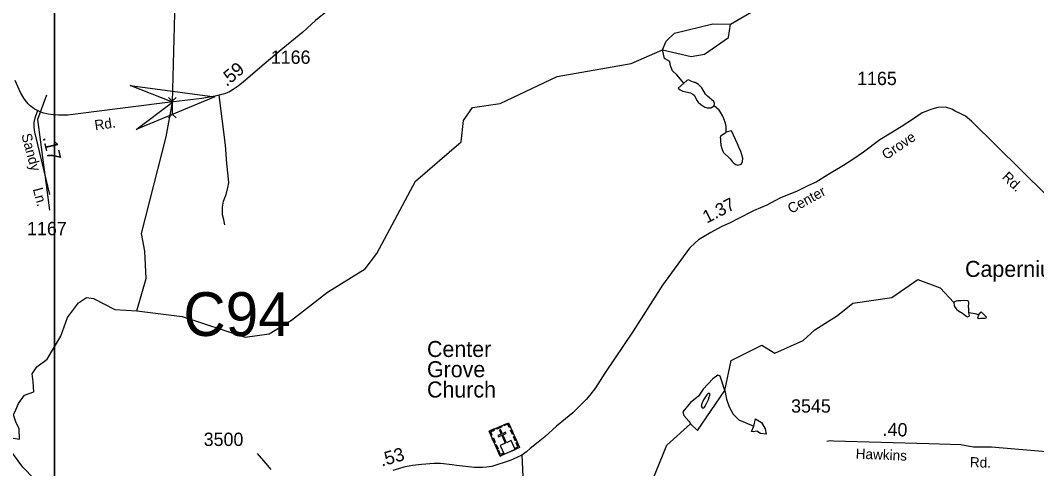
# Model space of a CAD drawing. Extents: x 1547597 to 1699558, y 810033 to 920809.
# Drawn here: x 1570886 to 1580417, y 837485 to 841689 of the extents above; entities that cross this region are included whole.
import ezdxf

# ---------------------------------------------------------------- set-up
doc = ezdxf.new("R2010")
doc.units = 0
for name, color, linetype in [('Default', 7, 'Continuous'), ('Exist Cultural Church Label', 7, 'Continuous'), ('Exist Cultural Church with Cemetery CELL', 7, 'Continuous'), ('Exist Cultural Church with Cemetery Label', 7, 'Continuous'), ('Exist Hydrographic Bay Label', 7, 'Continuous'), ('Exist Hydrographic Creek Single Shore', 7, 'Continuous'), ('Exist Hydrographic Misc Water Feature', 7, 'Continuous'), ('Exist Hydrographic Pond Under 1500 Sq Ft', 7, 'Continuous'), ('Exist Road Non-System Type 51', 7, 'Continuous'), ('Exist Road Secondary Mileage Hundredths English Label', 7, 'Continuous'), ('Exist Road Secondary Structure Culvert Attributed CELL', 7, 'Continuous'), ('Exist Road Secondary Structure Culvert CELL', 7, 'Continuous'), ('Exist Road Secondary Structure Culvert Number Label', 7, 'Continuous'), ('Exist Road Secondary Type 41 Attributed', 7, 'Continuous'), ('Exist Road Secondary Type 51 Attributed', 7, 'Continuous'), ('Exist Road Secondary Type 51 Label', 7, 'Continuous'), ('Exist Road Secondary Type 51 Number Label', 7, 'Continuous'), ('Map Preparation Inset Cut Line', 7, 'Continuous')]:
    doc.layers.add(name, color=color, linetype=linetype)

msp = doc.modelspace()

# ---------------------------------------------------------------- linework, layer by layer
at = {"layer": 'Default'}
msp.add_lwpolyline([(1571132.9, 840986.9), (1571046.9, 840758.8), (1571159.1, 839909.6)], dxfattribs=at)
at = {"layer": 'Exist Cultural Church with Cemetery CELL'}
for points in [[(1575282, 837836), (1575464.3, 837916), (1575566.7, 837682.8), (1575384.4, 837602.8)], [(1575481.8, 837876.3), (1575471.4, 837871.8), (1575458.5, 837901.2), (1575421.3, 837884.9), (1575416.9, 837895.1), (1575464.4, 837916)], [(1575299.4, 837796.3), (1575309.8, 837800.9), (1575296.9, 837830.3), (1575334, 837846.6), (1575329.5, 837856.8), (1575282, 837836)], [(1575349.8, 837865.7), (1575397.3, 837886.6), (1575401.9, 837876.1), (1575354.4, 837855.3)], [(1575423.8, 837620.2), (1575526.5, 837665.3), (1575490.1, 837748.2), (1575443.7, 837727.8), (1575410.9, 837802.4), (1575441.1, 837815.7), (1575436.7, 837825.7), (1575406.4, 837812.5), (1575389.5, 837851.1), (1575378.9, 837846.5), (1575395.8, 837807.8), (1575365.5, 837794.5), (1575369.9, 837784.4), (1575400.2, 837797.7), (1575433, 837723.1), (1575387.4, 837703.1)], [(1575500.7, 837804.8), (1575483.3, 837844.5), (1575493.8, 837849.1), (1575511.2, 837809.4)], [(1575329.2, 837728.4), (1575311.8, 837768.1), (1575322.2, 837772.6), (1575339.6, 837733)], [(1575356.2, 837666.8), (1575338.8, 837706.5), (1575349.2, 837711.1), (1575366.7, 837671.4)], [(1575527.2, 837744.4), (1575509.8, 837784.1), (1575520.2, 837788.7), (1575537.6, 837749)], [(1575536.3, 837669.5), (1575531.7, 837680), (1575551.9, 837688.9), (1575535.6, 837725.9), (1575545.8, 837730.4), (1575566.7, 837682.8)], [(1575414.6, 837616.2), (1575410, 837626.7), (1575389.9, 837617.8), (1575373.6, 837654.8), (1575363.4, 837650.4), (1575384.3, 837602.8)]]:
    msp.add_lwpolyline(points, close=True, dxfattribs=at)
at = {"layer": 'Exist Hydrographic Bay Label'}
msp.add_lwpolyline([(1576500.5, 831022.5), (1576343.5, 831134), (1575283.5, 832215.8), (1574978.5, 832419), (1574167.5, 832849), (1573820.5, 833112.1), (1573485.5, 833516.1), (1573216.5, 833981.1), (1573152.5, 834162.9), (1573095.5, 834233.1), (1572740.5, 835060.9), (1572605.5, 835523.3), (1572580.5, 835540.2), (1572581.4, 835589.4), (1572371.5, 836049.9), (1572346.4, 836060.3), (1572330.5, 836119.7), (1572158.5, 836330), (1571821.5, 836658.5), (1571434.5, 836958.5), (1570908.5, 837497.8), (1570744.5, 837724.2)], dxfattribs=at)
at = {"layer": 'Exist Hydrographic Creek Single Shore'}
for points in [[(1571980.4, 838966.3), (1572067.5, 839266.6), (1572054.5, 839523), (1572023.5, 839690.9), (1572253.5, 840595.6), (1572314.1, 840920.4), (1572338.5, 841870.9)], [(1577492.5, 838217.2), (1577550.6, 838497.7), (1577839.2, 838643.9), (1577960.3, 838569), (1578228.5, 838685.5), (1578337.9, 838786.5), (1578548.6, 838922), (1578692.5, 839037.2), (1579059.5, 839088.9), (1579302.3, 839259.3), (1579511.5, 839181.5), (1579639.6, 839043.3)], [(1570744.5, 837724.2), (1570800.5, 837772.9), (1570877.9, 837762.9), (1570874.5, 837858.2), (1570844, 837923.1), (1570821, 837988.1), (1570844, 838037.7), (1570870.7, 838095.1), (1570924.2, 838175.3), (1571012.1, 838205.9), (1571008.3, 838297.6), (1570996.8, 838374), (1571042.7, 838439), (1571139.5, 838510.7), (1571267.5, 838728), (1571328.5, 838900.8), (1571430.5, 839039.9), (1571506.5, 839090.9), (1571573.5, 839079.7), (1571771.5, 838977.2), (1571980.4, 838966.3)], [(1577170.4, 837906.2), (1577236, 837843.4), (1577492.5, 838217.2), (1577448.6, 838353.4)], [(1576459.9, 835176.9), (1576387.5, 835351.4), (1576349.5, 835559), (1576444.9, 836241.3), (1576584.5, 836808.2), (1576947.5, 837703.6), (1577170.4, 837906.2)]]:
    msp.add_lwpolyline(points, dxfattribs=at)
at = {"layer": 'Exist Hydrographic Misc Water Feature'}
for points in [[(1577546.5, 841653.8), (1577798.5, 841799.7), (1577908.5, 841925.5), (1578003.5, 842140.2), (1578031.5, 842346.5), (1578100.5, 842528.9), (1578403.5, 842700), (1579241.7, 842963.4)], [(1571980.4, 838966.3), (1572404.5, 838911.8), (1572993.5, 838719.4), (1573218.4, 838747.6), (1573429.5, 838877.9), (1573766.4, 839140.3), (1574119.5, 839359.6), (1574230.5, 839501.8), (1574590.5, 840180.6), (1575020.5, 840549.4), (1575040.5, 840749.3), (1575125.5, 840872.3), (1575384.5, 840909.7), (1575921.5, 841161.5), (1576615.5, 841285.3), (1576909.5, 841413.9)], [(1577108.5, 841101.4), (1577043.5, 841177), (1577002, 841215.5), (1576981.9, 841263.7), (1576975.5, 841302.5), (1576927, 841331.6), (1576909.5, 841413.9)], [(1577391.4, 840886.6), (1577396.3, 840910.7), (1577390.4, 840926.7), (1577329.1, 840977.5), (1577311.3, 840995.7), (1577276, 841056.1), (1577244.4, 841088.5), (1577214.6, 841104.9), (1577206.6, 841105), (1577174.8, 841117.4), (1577150.9, 841129.7), (1577134.9, 841125.9), (1577108.5, 841101.4)], [(1577108.5, 841101.4), (1577053.8, 841053.4), (1577073.8, 841036.7), (1577097.7, 841026.4), (1577169.5, 841009.5), (1577193.4, 840997.2), (1577207.2, 840983), (1577230.6, 840936.8), (1577242.5, 840920.6), (1577268.1, 840898.3), (1577303.9, 840875.9), (1577327.8, 840867.6), (1577359.8, 840867.2), (1577391.4, 840886.6)], [(1577505, 840640.6), (1577505.7, 840693.4), (1577498.1, 840725.5), (1577474.8, 840789.8), (1577453.3, 840828), (1577439.5, 840846.2), (1577391.4, 840886.6)], [(1577505, 840640.6), (1577500.9, 840633.5), (1577452.7, 840604.1), (1577448.5, 840590.2), (1577452.2, 840574.2), (1577451.9, 840542.2), (1577455.8, 840534.1), (1577455.6, 840518.1), (1577463.2, 840486), (1577476.9, 840453.9), (1577542.1, 840391.1), (1577559.8, 840364.9), (1577575.6, 840348.7), (1577595.4, 840336.5), (1577613.4, 840332.2), (1577645.5, 840341.8), (1577657.7, 840363.7), (1577662.1, 840395.6), (1577642.8, 840459.8), (1577623.4, 840500), (1577611.8, 840532.2), (1577553.8, 840651.5), (1577505, 840640.6)], [(1579704.2, 839059.2), (1579677.8, 839058.8), (1579661.8, 839055), (1579645.7, 839049.2), (1579639.6, 839043.3), (1579643.2, 839011.3), (1579651.1, 838995.2), (1579664.9, 838979.1), (1579682.7, 838964.8), (1579720.4, 838944.4), (1579752.1, 838918), (1579768, 838909.8), (1579784.1, 838915.6), (1579788.2, 838921.5), (1579780.4, 838944.9)], [(1579780.4, 838944.9), (1579781, 838989.6), (1579777.1, 838997.6), (1579779.7, 839045.6), (1579777.7, 839051.6), (1579767.8, 839057.7), (1579735.8, 839062.1), (1579704.2, 839059.2)], [(1579874.7, 838926.5), (1579840.4, 838936.9), (1579780.4, 838944.9)], [(1579874.7, 838926.5), (1579890.4, 838948.2), (1579895.5, 838955.2), (1579942, 838907.6), (1579939.8, 838897.6), (1579929.8, 838891.8), (1579891.9, 838892.2), (1579875.8, 838888.4), (1579867.9, 838892.5), (1579863.6, 838902.2), (1579874.7, 838926.5)], [(1577448.6, 838353.4), (1577428.4, 838361.2), (1577379.9, 838325.6), (1577290.1, 838231.4), (1577245.9, 838165.8), (1577171.8, 838104.5), (1577097.7, 838017.5), (1577109.1, 837981.8), (1577156.2, 837929), (1577170.4, 837906.2)], [(1577293.5, 838131.4), (1577279, 838101.4), (1577270.6, 838069.5), (1577280.4, 838055.5), (1577294.5, 838055.2), (1577300.5, 838061.2), (1577308.6, 838071.1), (1577343.5, 838140.6), (1577343.6, 838148.6), (1577355.9, 838180.4), (1577350, 838188.5), (1577336, 838188.7), (1577323.9, 838176.8), (1577293.5, 838131.4)], [(1577492.5, 838217.2), (1577509.6, 838135.9), (1577533.8, 838066), (1577569.5, 837994.6), (1577625, 837941.9), (1577764.7, 837882)], [(1577764.7, 837882), (1577780.4, 837951.9), (1577836, 837919), (1577871.6, 837859.1), (1577878.7, 837807.8), (1577826, 837814.9), (1577793.2, 837836.3), (1577757.6, 837830.6), (1577741.9, 837832), (1577764.7, 837882)]]:
    msp.add_lwpolyline(points, dxfattribs=at)
at = {"layer": 'Exist Hydrographic Pond Under 1500 Sq Ft'}
for points in [[(1576909.5, 841413.9), (1576943.5, 841495.3), (1577019.5, 841569.2), (1577379.6, 841657.2), (1577546.5, 841653.8)], [(1576909.5, 841413.9), (1577175.5, 841349.5), (1577300.5, 841373.1), (1577527.5, 841529.4), (1577546.5, 841653.8)]]:
    msp.add_lwpolyline(points, dxfattribs=at)
at = {"layer": 'Exist Road Non-System Type 51'}
msp.add_lwpolyline([(1572803.4, 839769.8), (1572794.1, 839817.8), (1572782.7, 839866.1), (1572783.7, 839936.1), (1572792.6, 839992), (1572815.6, 840055.7), (1572832.5, 840121.4), (1572841.2, 840165.3), (1572836.1, 840229.4), (1572821.6, 840345.8), (1572810.1, 840519.9), (1572751, 840987)], dxfattribs=at)
at = {"layer": 'Exist Road Secondary Structure Culvert Attributed CELL'}
msp.add_lwpolyline([(1571917.5, 841077.1), (1572710.6, 840972.5), (1571971.5, 840666.6), (1572314.1, 840920.4)], close=True, dxfattribs=at)
at = {"layer": 'Exist Road Secondary Structure Culvert CELL'}
for p, q in [((1572274.4, 840965.7), (1572311.2, 840930.7)), ((1572348.1, 840965.7), (1572311.2, 840930.7)), ((1572311.2, 840930.7), (1572311.2, 840809.8)), ((1572274.4, 840774.9), (1572311.2, 840809.8)), ((1572348.1, 840774.9), (1572311.2, 840809.8))]:
    msp.add_line(p, q, dxfattribs=at)
at = {"layer": 'Exist Road Secondary Type 41 Attributed'}
msp.add_lwpolyline([(1571047.9, 840842.1), (1571023.2, 840772.3), (1571014.5, 840732), (1571013, 840688.4), (1571018.7, 840641.9), (1571044.8, 840537.6), (1571159.5, 840057.3)], dxfattribs=at)
at = {"layer": 'Exist Road Secondary Type 51 Attributed'}
for points in [[(1573767, 841778.6), (1573655.6, 841688.7), (1573534, 841578), (1573313.3, 841397.6), (1573131.4, 841243.6), (1573062.7, 841185.3), (1572977.7, 841112.6), (1572930.5, 841073), (1572883.7, 841041.1), (1572847.5, 841019.6), (1572810.7, 841003.6), (1572787.8, 840995.2), (1572751, 840987), (1572712.8, 840977.5), (1572587.5, 840956.3), (1572216.1, 840911.3), (1571600.7, 840834.9), (1571331.6, 840799.6), (1571245.5, 840798.7), (1571194.2, 840802.5), (1571147, 840808.7), (1571093.7, 840821.9), (1571047.9, 840842.1)], [(1571047.9, 840842.1), (1571017.1, 840859.3), (1570978.8, 840886.4), (1570958.5, 840907.1), (1570934.3, 840936.6), (1570918.9, 840958.2), (1570888.9, 841012.2), (1570837.8, 841124.3)], [(1580975.3, 839590.3), (1579804.7, 840742.8), (1579749.2, 840789.6), (1579697.7, 840814.5), (1579651.9, 840837), (1579619.8, 840855.4), (1579563, 840875.5), (1579490.7, 840872.1), (1579432.4, 840856.8), (1579342.4, 840822), (1579260.8, 840766.3), (1579145.7, 840691.8), (1579050, 840632.1), (1578947, 840567.5), (1578792.7, 840453.7), (1578693.7, 840383.3), (1578603.7, 840326.9), (1578505.3, 840268.9), (1578458.7, 840241.7), (1578349.7, 840173), (1578276.2, 840139.6), (1578170.3, 840086.2), (1578008.5, 840020.5), (1577887.5, 839956.3), (1577766.8, 839906.9), (1577609.7, 839823.3), (1577549.5, 839793.2), (1577456.6, 839752.7), (1577359.8, 839700), (1577275.5, 839649.3), (1577245.6, 839630.7), (1577213.2, 839601.2), (1577161.8, 839552.3), (1576907.8, 839204.5), (1576632.2, 838774.6), (1576367.8, 838378.9), (1576278.9, 838242.9), (1576225.8, 838173.6), (1576192.6, 838134.6), (1576117.5, 838059.6), (1576065.9, 838009.6), (1575997.1, 837950.5), (1575915.6, 837882), (1575805.1, 837784), (1575743.2, 837731.8), (1575668.2, 837673.2), (1575633, 837643.5), (1575587.7, 837612.5)], [(1580541.7, 837640.6), (1579992.4, 837685.1), (1579824.5, 837687.1), (1579706.6, 837709.1), (1579404.4, 837717.4), (1578510.7, 837744.1), (1578478.7, 837744.6), (1578448.5, 837739)], [(1573239.3, 837478.3), (1573188.8, 837535.6), (1573110.8, 837626.3)], [(1575587.7, 837612.5), (1575506.5, 837573.8), (1575479.4, 837561.5), (1575308, 837503.8), (1575258.3, 837497.5), (1575220.6, 837496.6), (1575184.4, 837496.6), (1575145.4, 837494.7), (1575031.9, 837508.1), (1574976.4, 837513.2), (1574936.5, 837519.6), (1574827.6, 837532.2), (1574768, 837533.9), (1574648.1, 837522.5), (1574564.4, 837513.3), (1574482.3, 837497.2), (1574440.5, 837485.7), (1574378.5, 837468)], [(1575587.7, 837612.5), (1575602.4, 837346.5)]]:
    msp.add_lwpolyline(points, dxfattribs=at)
at = {"layer": 'Map Preparation Inset Cut Line'}
for points in [[(1633724, 874749.3), (1571208, 874749.3), (1571208, 831307.2), (1633724, 831307.2)], [(1571208, 866094.1), (1551164.8, 866094.1), (1551164.8, 836614), (1571208, 836614)]]:
    msp.add_lwpolyline(points, close=True, dxfattribs=at)

# ---------------------------------------------------------------- texts
at = {"layer": 'Exist Cultural Church Label'}
msp.add_text('Capernium Church', height=150, dxfattribs=at).set_placement((1579744.9, 839283))
at = {"layer": 'Exist Cultural Church with Cemetery Label'}
for s, p in [('Center ', (1574700, 838532)), ('Grove ', (1574700, 838342)), ('Church', (1574700, 838152))]:
    msp.add_text(s, height=150, dxfattribs=at).set_placement(p)
at = {"layer": 'Exist Road Secondary Mileage Hundredths English Label'}
for s, height, rotation, p in [('.59', 125, 40.06791, (1572821.1, 841062.6)), ('.17', 125, 283.43582, (1571096.4, 840590.6)), ('1.37', 120, 27.32755, (1577323.2, 839782)), ('.40', 125, 358.28667, (1578970.4, 837792.9)), ('.53', 125, 16.01544, (1574275.6, 837503.4))]:
    msp.add_text(s, height=height, rotation=rotation, dxfattribs=at).set_placement(p)
at = {"layer": 'Exist Road Secondary Structure Culvert Number Label'}
msp.add_text('C94', height=410.1, dxfattribs=at).set_placement((1572415.7, 838729.1))
at = {"layer": 'Exist Road Secondary Type 51 Label'}
for s, rotation, p in [('Rd.', 8.12927, (1571589.4, 840657.5)), ('Sandy', 284.96152, (1570895.2, 840615.4)), ('Grove', 34.2534, (1579005.7, 840377.8)), ('Rd.', 315.74988, (1580085.4, 840211.8)), ('Ln.', 284.96152, (1571003.2, 840106.6)), ('Center', 28.76303, (1578114.2, 839873.1)), ('Hawkins', 357.51046, (1578718.3, 837579.3)), ('Rd.', 358.42666, (1579789, 837498.8))]:
    msp.add_text(s, height=95, rotation=rotation, dxfattribs=at).set_placement(p)
at = {"layer": 'Exist Road Secondary Type 51 Number Label'}
for s, p in [('1166', (1573235.1, 841281.2)), ('1165', (1578733, 841081.9)), ('1167', (1570949.8, 839674)), ('3545', (1578113.9, 838010.1)), ('3500', (1572606.1, 837697.4))]:
    msp.add_text(s, height=125, dxfattribs=at).set_placement(p)

doc.saveas('drawing.dxf')
